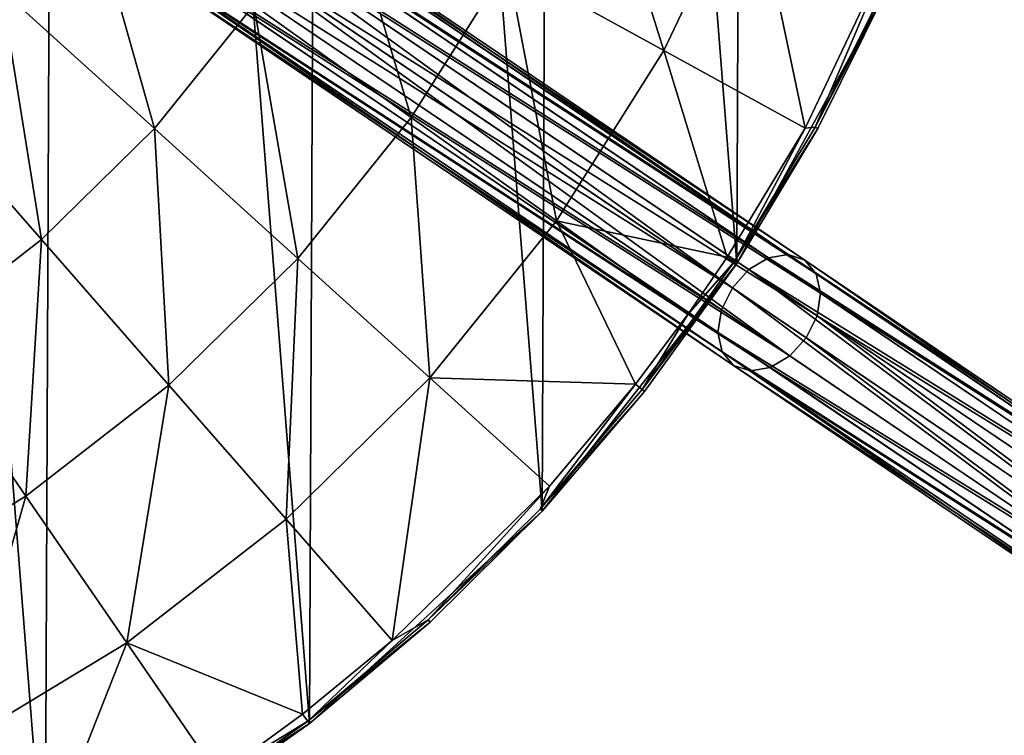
# Model space of a CAD drawing. Header units: millimetres. Extents: x 64 to 3333, y 103 to 3347.
# Tile 358 of 519: x 1761 to 1800, y 1718 to 1746. Entities that reach past the tile are written whole.
import ezdxf

# ---------------------------------------------------------------- set-up
doc = ezdxf.new("R2010")
doc.units = ezdxf.units.MM
doc.header["$LTSCALE"] = 25.4
doc.layers.get('0').update_dxf_attribs({"true_color": 0xff5454})

# ---------------------------------------------------------------- blocks, each defined once
blk = doc.blocks.new('SPIDER-6785-9743.STL')
at = {"color": 0}
mesh = blk.add_polyface(dxfattribs=at)
corners = [(1654.298, 1759.693, 1405.814), (1652.364, 1784.306, 1405.814), (1652.311, 1771.919, 1405.814), (1654.454, 1796.515, 1405.814), (1658.271, 1747.96, 1405.814), (1658.526, 1808.214, 1405.814), (1664.12, 1737.042, 1405.814), (1664.467, 1819.083, 1405.814), (1671.687, 1727.234, 1405.814), (1672.116, 1828.826, 1405.814), (1680.765, 1718.807, 1405.814), (1681.265, 1837.177, 1405.814), (1691.106, 1711.988, 1405.814), (1691.664, 1843.908, 1405.814), (1702.429, 1706.964, 1405.814), (1703.028, 1848.835, 1405.814), (1714.423, 1703.873, 1405.814), (1715.049, 1851.825, 1405.814), (1726.764, 1702.797, 1405.814), (1727.398, 1852.796, 1405.814), (1739.112, 1703.768, 1405.814), (1739.738, 1851.721, 1405.814), (1751.133, 1706.758, 1405.814), (1751.733, 1848.63, 1405.814), (1762.498, 1711.686, 1405.814), (1763.055, 1843.606, 1405.814), (1772.896, 1718.417, 1405.814), (1773.396, 1836.787, 1405.814), (1782.045, 1726.768, 1405.814), (1782.474, 1828.359, 1405.814), (1789.694, 1736.511, 1405.814), (1790.041, 1818.552, 1405.814), (1795.636, 1747.38, 1405.814), (1795.89, 1807.633, 1405.814), (1799.707, 1759.078, 1405.814), (1799.863, 1795.901, 1405.814), (1801.798, 1771.288, 1405.814), (1801.85, 1783.674, 1405.814)]
mesh.append_faces([[corners[k] for k in face] for face in [(0, 1, 2), (35, 36, 37)]], dxfattribs={"vtx0": -1, "color": 0})
mesh.append_faces([[corners[k] for k in face] for face in [(1, 0, 3), (3, 4, 5), (5, 6, 7), (7, 8, 9), (9, 10, 11), (11, 12, 13), (13, 14, 15), (15, 16, 17), (17, 18, 19), (19, 20, 21), (21, 22, 23), (23, 24, 25), (25, 26, 27), (27, 28, 29), (29, 30, 31), (31, 32, 33), (33, 34, 35)]], dxfattribs={"vtx0": -1, "vtx1": -1, "color": 0})
mesh.append_faces([[corners[k] for k in face] for face in [(3, 0, 4), (5, 4, 6), (7, 6, 8), (9, 8, 10), (11, 10, 12), (13, 12, 14), (15, 14, 16), (17, 16, 18), (19, 18, 20), (21, 20, 22), (23, 22, 24), (25, 24, 26), (27, 26, 28), (29, 28, 30), (31, 30, 32), (33, 32, 34), (35, 34, 36)]], dxfattribs={"vtx0": -1, "vtx2": -1, "color": 0})
mesh = blk.add_polyface(dxfattribs=at)
corners = [(1783.747, 1754.704, 1383.503), (1786.824, 1744.9, 1389.832), (1780.683, 1748.282, 1383.503), (1790.239, 1752.059, 1389.832)]
mesh.append_faces([[corners[k] for k in face] for face in [(0, 1, 2), (1, 0, 3)]], dxfattribs={"vtx0": -1, "color": 0})
mesh = blk.add_polyface(dxfattribs=at)
corners = [(1765.842, 1752.732, 1257.77), (1790.939, 1736.733, 1224.495), (1790.17, 1736.275, 1224.109), (1766.658, 1753.159, 1258.091)]
mesh.append_faces([[corners[k] for k in face] for face in [(0, 1, 2), (1, 0, 3)]], dxfattribs={"vtx0": -1, "color": 0})
mesh = blk.add_polyface(dxfattribs=at)
corners = [(1766.658, 1753.159, 1258.091), (1791.714, 1736.864, 1225.074), (1790.939, 1736.733, 1224.495), (1767.503, 1753.242, 1258.571)]
mesh.append_faces([[corners[k] for k in face] for face in [(0, 1, 2), (1, 0, 3)]], dxfattribs={"vtx0": -1, "color": 0})
mesh = blk.add_polyface(dxfattribs=at)
corners = [(1767.503, 1753.242, 1258.571), (1792.376, 1736.646, 1225.756), (1791.714, 1736.864, 1225.074), (1768.248, 1752.967, 1259.138)]
mesh.append_faces([[corners[k] for k in face] for face in [(0, 1, 2), (1, 0, 3)]], dxfattribs={"vtx0": -1, "color": 0})
mesh = blk.add_polyface(dxfattribs=at)
corners = [(1768.248, 1752.967, 1259.138), (1792.825, 1736.112, 1226.438), (1792.376, 1736.646, 1225.756), (1768.78, 1752.378, 1259.704)]
mesh.append_faces([[corners[k] for k in face] for face in [(0, 1, 2), (1, 0, 3)]], dxfattribs={"vtx0": -1, "color": 0})
mesh = blk.add_polyface(dxfattribs=at)
corners = [(1765.842, 1752.732, 1257.77), (1789.523, 1735.557, 1223.973), (1765.178, 1752.025, 1257.657), (1790.17, 1736.275, 1224.109)]
mesh.append_faces([[corners[k] for k in face] for face in [(0, 1, 2), (1, 0, 3)]], dxfattribs={"vtx0": -1, "color": 0})
mesh = blk.add_polyface(dxfattribs=at)
corners = [(1792.825, 1736.112, 1226.438), (1769.017, 1751.563, 1260.185), (1792.992, 1735.344, 1227.016), (1768.78, 1752.378, 1259.704)]
mesh.append_faces([[corners[k] for k in face] for face in [(0, 1, 2), (1, 0, 3)]], dxfattribs={"vtx0": -1, "color": 0})
mesh = blk.add_polyface(dxfattribs=at)
corners = [(1764.769, 1751.147, 1257.77), (1789.523, 1735.557, 1223.973), (1789.098, 1734.69, 1224.109), (1765.178, 1752.025, 1257.657)]
mesh.append_faces([[corners[k] for k in face] for face in [(0, 1, 2), (1, 0, 3)]], dxfattribs={"vtx0": -1, "color": 0})
mesh = blk.add_polyface(dxfattribs=at)
corners = [(1774.021, 1751.95, 1377.905), (1776.894, 1742.258, 1383.503), (1770.703, 1746.676, 1377.905), (1780.683, 1748.282, 1383.503)]
mesh.append_faces([[corners[k] for k in face] for face in [(0, 1, 2), (1, 0, 3)]], dxfattribs={"vtx0": -1, "color": 0})
mesh = blk.add_polyface(dxfattribs=at)
corners = [(1790.239, 1752.059, 1389.832), (1792.382, 1741.84, 1396.826), (1786.824, 1744.9, 1389.832), (1796.115, 1749.664, 1396.826)]
mesh.append_faces([[corners[k] for k in face] for face in [(0, 1, 2), (1, 0, 3)]], dxfattribs={"vtx0": -1, "color": 0})
mesh = blk.add_polyface(dxfattribs=at)
corners = [(1764.088, 1751.395, 1373.091), (1766.795, 1741.822, 1377.905), (1760.773, 1747.277, 1373.091), (1770.703, 1746.676, 1377.905)]
mesh.append_faces([[corners[k] for k in face] for face in [(0, 1, 2), (1, 0, 3)]], dxfattribs={"vtx0": -1, "color": 0})
mesh = blk.add_polyface(dxfattribs=at)
corners = [(1792.992, 1735.344, 1227.016), (1768.924, 1750.646, 1260.506), (1792.853, 1734.46, 1227.403), (1769.017, 1751.563, 1260.185)]
mesh.append_faces([[corners[k] for k in face] for face in [(0, 1, 2), (1, 0, 3)]], dxfattribs={"vtx0": -1, "color": 0})
mesh = blk.add_polyface(dxfattribs=at)
corners = [(1764.677, 1750.23, 1258.091), (1789.098, 1734.69, 1224.109), (1788.958, 1733.805, 1224.495), (1764.769, 1751.147, 1257.77)]
mesh.append_faces([[corners[k] for k in face] for face in [(0, 1, 2), (1, 0, 3)]], dxfattribs={"vtx0": -1, "color": 0})
mesh = blk.add_polyface(dxfattribs=at)
corners = [(1792.853, 1734.46, 1227.403), (1768.515, 1749.768, 1260.618), (1792.427, 1733.593, 1227.539), (1768.924, 1750.646, 1260.506)]
mesh.append_faces([[corners[k] for k in face] for face in [(0, 1, 2), (1, 0, 3)]], dxfattribs={"vtx0": -1, "color": 0})
mesh = blk.add_polyface(dxfattribs=at)
corners = [(1764.914, 1749.415, 1258.571), (1788.958, 1733.805, 1224.495), (1789.125, 1733.038, 1225.074), (1764.677, 1750.23, 1258.091)]
mesh.append_faces([[corners[k] for k in face] for face in [(0, 1, 2), (1, 0, 3)]], dxfattribs={"vtx0": -1, "color": 0})
mesh = blk.add_polyface(dxfattribs=at)
corners = [(1789.574, 1732.504, 1225.756), (1764.914, 1749.415, 1258.571), (1789.125, 1733.038, 1225.074), (1765.446, 1748.826, 1259.138)]
mesh.append_faces([[corners[k] for k in face] for face in [(0, 1, 2), (1, 0, 3)]], dxfattribs={"vtx0": -1, "color": 0})
mesh = blk.add_polyface(dxfattribs=at)
corners = [(1791.781, 1732.875, 1227.403), (1768.515, 1749.768, 1260.618), (1767.852, 1749.061, 1260.506), (1792.427, 1733.593, 1227.539)]
mesh.append_faces([[corners[k] for k in face] for face in [(0, 1, 2), (1, 0, 3)]], dxfattribs={"vtx0": -1, "color": 0})
mesh = blk.add_polyface(dxfattribs=at)
corners = [(1796.115, 1749.664, 1396.826), (1792.787, 1741.878, 1397.421), (1792.382, 1741.84, 1396.826)]
mesh.append_faces([[corners[k] for k in face] for face in [(0, 1, 2)]], dxfattribs={"color": 0})
mesh = blk.add_polyface(dxfattribs=at)
corners = [(1796.115, 1749.664, 1396.826), (1795.529, 1747.427, 1397.421), (1792.787, 1741.878, 1397.421)]
mesh.append_faces([[corners[k] for k in face] for face in [(0, 1, 2)]], dxfattribs={"color": 0})
mesh = blk.add_polyface(dxfattribs=at)
corners = [(1791.781, 1732.875, 1227.403), (1767.036, 1748.634, 1260.185), (1791.011, 1732.416, 1227.016), (1767.852, 1749.061, 1260.506)]
mesh.append_faces([[corners[k] for k in face] for face in [(0, 1, 2), (1, 0, 3)]], dxfattribs={"vtx0": -1, "color": 0})
mesh = blk.add_polyface(dxfattribs=at)
corners = [(1790.237, 1732.286, 1226.438), (1765.446, 1748.826, 1259.138), (1789.574, 1732.504, 1225.756), (1766.191, 1748.552, 1259.704)]
mesh.append_faces([[corners[k] for k in face] for face in [(0, 1, 2), (1, 0, 3)]], dxfattribs={"vtx0": -1, "color": 0})
mesh = blk.add_polyface(dxfattribs=at)
corners = [(1791.011, 1732.416, 1227.016), (1766.191, 1748.552, 1259.704), (1790.237, 1732.286, 1226.438), (1767.036, 1748.634, 1260.185)]
mesh.append_faces([[corners[k] for k in face] for face in [(0, 1, 2), (1, 0, 3)]], dxfattribs={"vtx0": -1, "color": 0})
mesh = blk.add_polyface(dxfattribs=at)
corners = [(1780.683, 1748.282, 1383.503), (1782.601, 1738.187, 1389.832), (1776.894, 1742.258, 1383.503), (1786.824, 1744.9, 1389.832)]
mesh.append_faces([[corners[k] for k in face] for face in [(0, 1, 2), (1, 0, 3)]], dxfattribs={"vtx0": -1, "color": 0})
mesh = blk.add_polyface(dxfattribs=at)
corners = [(1760.773, 1747.277, 1373.091), (1762.35, 1737.454, 1377.905), (1757.002, 1743.572, 1373.091), (1766.795, 1741.822, 1377.905)]
mesh.append_faces([[corners[k] for k in face] for face in [(0, 1, 2), (1, 0, 3)]], dxfattribs={"vtx0": -1, "color": 0})
mesh = blk.add_polyface(dxfattribs=at)
corners = [(1795.636, 1747.38, 1405.814), (1789.694, 1736.511, 1405.814), (1792.89, 1741.822, 1398.095)]
mesh.append_faces([[corners[k] for k in face] for face in [(0, 1, 2)]], dxfattribs={"color": 0})
mesh = blk.add_polyface(dxfattribs=at)
corners = [(1792.787, 1741.878, 1397.421), (1795.636, 1747.38, 1398.095), (1792.89, 1741.822, 1398.095), (1795.529, 1747.427, 1397.421)]
mesh.append_faces([[corners[k] for k in face] for face in [(0, 1, 2), (1, 0, 3)]], dxfattribs={"vtx0": -1, "color": 0})
mesh = blk.add_polyface(dxfattribs=at)
corners = [(1795.636, 1747.38, 1405.814), (1792.89, 1741.822, 1398.095), (1795.636, 1747.38, 1398.095)]
mesh.append_faces([[corners[k] for k in face] for face in [(0, 1, 2)]], dxfattribs={"color": 0})
mesh = blk.add_polyface(dxfattribs=at)
corners = [(1770.703, 1746.676, 1377.905), (1772.431, 1736.716, 1383.503), (1766.795, 1741.822, 1377.905), (1776.894, 1742.258, 1383.503)]
mesh.append_faces([[corners[k] for k in face] for face in [(0, 1, 2), (1, 0, 3)]], dxfattribs={"vtx0": -1, "color": 0})
mesh = blk.add_polyface(dxfattribs=at)
corners = [(1789.316, 1736.76, 1396.826), (1782.601, 1738.187, 1389.832), (1786.824, 1744.9, 1389.832)]
mesh.append_faces([[corners[k] for k in face] for face in [(0, 1, 2)]], dxfattribs={"color": 0})
mesh = blk.add_polyface(dxfattribs=at)
corners = [(1792.382, 1741.84, 1396.826), (1789.316, 1736.76, 1396.826), (1786.824, 1744.9, 1389.832)]
mesh.append_faces([[corners[k] for k in face] for face in [(0, 1, 2)]], dxfattribs={"color": 0})
mesh = blk.add_polyface(dxfattribs=at)
corners = [(1757.002, 1743.572, 1373.091), (1757.428, 1733.633, 1377.905), (1752.826, 1740.329, 1373.091), (1762.35, 1737.454, 1377.905)]
mesh.append_faces([[corners[k] for k in face] for face in [(0, 1, 2), (1, 0, 3)]], dxfattribs={"vtx0": -1, "color": 0})
mesh = blk.add_polyface(dxfattribs=at)
corners = [(1776.894, 1742.258, 1383.503), (1777.627, 1732.009, 1389.832), (1772.431, 1736.716, 1383.503), (1782.601, 1738.187, 1389.832)]
mesh.append_faces([[corners[k] for k in face] for face in [(0, 1, 2), (1, 0, 3)]], dxfattribs={"vtx0": -1, "color": 0})
mesh = blk.add_polyface(dxfattribs=at)
corners = [(1766.795, 1741.822, 1377.905), (1767.355, 1731.729, 1383.503), (1762.35, 1737.454, 1377.905), (1772.431, 1736.716, 1383.503)]
mesh.append_faces([[corners[k] for k in face] for face in [(0, 1, 2), (1, 0, 3)]], dxfattribs={"vtx0": -1, "color": 0})
mesh = blk.add_polyface(dxfattribs=at)
corners = [(1792.382, 1741.84, 1396.826), (1789.597, 1736.575, 1397.421), (1789.316, 1736.76, 1396.826)]
mesh.append_faces([[corners[k] for k in face] for face in [(0, 1, 2)]], dxfattribs={"color": 0})
mesh = blk.add_polyface(dxfattribs=at)
corners = [(1792.787, 1741.878, 1397.421), (1789.597, 1736.575, 1397.421), (1792.382, 1741.84, 1396.826)]
mesh.append_faces([[corners[k] for k in face] for face in [(0, 1, 2)]], dxfattribs={"color": 0})
mesh = blk.add_polyface(dxfattribs=at)
corners = [(1789.597, 1736.575, 1397.421), (1792.89, 1741.822, 1398.095), (1789.694, 1736.511, 1398.095), (1792.787, 1741.878, 1397.421)]
mesh.append_faces([[corners[k] for k in face] for face in [(0, 1, 2), (1, 0, 3)]], dxfattribs={"vtx0": -1, "color": 0})
mesh = blk.add_polyface(dxfattribs=at)
corners = [(1792.89, 1741.822, 1398.095), (1789.694, 1736.511, 1405.814), (1789.694, 1736.511, 1398.095)]
mesh.append_faces([[corners[k] for k in face] for face in [(0, 1, 2)]], dxfattribs={"color": 0})
mesh = blk.add_polyface(dxfattribs=at)
corners = [(1785.714, 1731.761, 1396.826), (1777.627, 1732.009, 1389.832), (1782.601, 1738.187, 1389.832)]
mesh.append_faces([[corners[k] for k in face] for face in [(0, 1, 2)]], dxfattribs={"color": 0})
mesh = blk.add_polyface(dxfattribs=at)
corners = [(1789.316, 1736.76, 1396.826), (1787.766, 1734.502, 1396.826), (1782.601, 1738.187, 1389.832)]
mesh.append_faces([[corners[k] for k in face] for face in [(0, 1, 2)]], dxfattribs={"color": 0})
mesh = blk.add_polyface(dxfattribs=at)
corners = [(1787.766, 1734.502, 1396.826), (1785.714, 1731.761, 1396.826), (1782.601, 1738.187, 1389.832)]
mesh.append_faces([[corners[k] for k in face] for face in [(0, 1, 2)]], dxfattribs={"color": 0})
mesh = blk.add_polyface(dxfattribs=at)
corners = [(1762.35, 1737.454, 1377.905), (1761.735, 1727.364, 1383.503), (1757.428, 1733.633, 1377.905), (1767.355, 1731.729, 1383.503)]
mesh.append_faces([[corners[k] for k in face] for face in [(0, 1, 2), (1, 0, 3)]], dxfattribs={"vtx0": -1, "color": 0})
mesh = blk.add_polyface(dxfattribs=at)
corners = [(1772.431, 1736.716, 1383.503), (1771.969, 1726.451, 1389.832), (1767.355, 1731.729, 1383.503), (1777.627, 1732.009, 1389.832)]
mesh.append_faces([[corners[k] for k in face] for face in [(0, 1, 2), (1, 0, 3)]], dxfattribs={"vtx0": -1, "color": 0})
mesh = blk.add_polyface(dxfattribs=at)
corners = [(1789.316, 1736.76, 1396.826), (1789.597, 1736.575, 1397.421), (1787.766, 1734.502, 1396.826)]
mesh.append_faces([[corners[k] for k in face] for face in [(0, 1, 2)]], dxfattribs={"color": 0})
mesh = blk.add_polyface(dxfattribs=at)
corners = [(1790.17, 1736.275, 1224.109), (1807.653, 1725.427, 1206.21), (1806.91, 1724.95, 1205.795), (1790.939, 1736.733, 1224.495)]
mesh.append_faces([[corners[k] for k in face] for face in [(0, 1, 2), (1, 0, 3)]], dxfattribs={"vtx0": -1, "color": 0})
mesh = blk.add_polyface(dxfattribs=at)
corners = [(1790.939, 1736.733, 1224.495), (1808.388, 1725.584, 1206.832), (1807.653, 1725.427, 1206.21), (1791.714, 1736.864, 1225.074)]
mesh.append_faces([[corners[k] for k in face] for face in [(0, 1, 2), (1, 0, 3)]], dxfattribs={"vtx0": -1, "color": 0})
mesh = blk.add_polyface(dxfattribs=at)
corners = [(1791.714, 1736.864, 1225.074), (1809.004, 1725.397, 1207.565), (1808.388, 1725.584, 1206.832), (1792.376, 1736.646, 1225.756)]
mesh.append_faces([[corners[k] for k in face] for face in [(0, 1, 2), (1, 0, 3)]], dxfattribs={"vtx0": -1, "color": 0})
mesh = blk.add_polyface(dxfattribs=at)
corners = [(1792.376, 1736.646, 1225.756), (1809.406, 1724.895, 1208.298), (1809.004, 1725.397, 1207.565), (1792.825, 1736.112, 1226.438)]
mesh.append_faces([[corners[k] for k in face] for face in [(0, 1, 2), (1, 0, 3)]], dxfattribs={"vtx0": -1, "color": 0})
mesh = blk.add_polyface(dxfattribs=at)
corners = [(1789.694, 1736.511, 1405.814), (1782.045, 1726.768, 1405.814), (1782.045, 1726.768, 1398.095)]
mesh.append_faces([[corners[k] for k in face] for face in [(0, 1, 2)]], dxfattribs={"color": 0})
mesh = blk.add_polyface(dxfattribs=at)
corners = [(1789.694, 1736.511, 1405.814), (1782.045, 1726.768, 1398.095), (1786.071, 1731.481, 1398.095)]
mesh.append_faces([[corners[k] for k in face] for face in [(0, 1, 2)]], dxfattribs={"color": 0})
mesh = blk.add_polyface(dxfattribs=at)
corners = [(1789.597, 1736.575, 1397.421), (1785.979, 1731.553, 1397.421), (1787.766, 1734.502, 1396.826)]
mesh.append_faces([[corners[k] for k in face] for face in [(0, 1, 2)]], dxfattribs={"color": 0})
mesh = blk.add_polyface(dxfattribs=at)
corners = [(1785.979, 1731.553, 1397.421), (1789.694, 1736.511, 1398.095), (1786.071, 1731.481, 1398.095), (1789.597, 1736.575, 1397.421)]
mesh.append_faces([[corners[k] for k in face] for face in [(0, 1, 2), (1, 0, 3)]], dxfattribs={"vtx0": -1, "color": 0})
mesh = blk.add_polyface(dxfattribs=at)
corners = [(1789.694, 1736.511, 1405.814), (1786.071, 1731.481, 1398.095), (1789.694, 1736.511, 1398.095)]
mesh.append_faces([[corners[k] for k in face] for face in [(0, 1, 2)]], dxfattribs={"color": 0})
mesh = blk.add_polyface(dxfattribs=at)
corners = [(1790.17, 1736.275, 1224.109), (1806.273, 1724.226, 1205.649), (1789.523, 1735.557, 1223.973), (1806.91, 1724.95, 1205.795)]
mesh.append_faces([[corners[k] for k in face] for face in [(0, 1, 2), (1, 0, 3)]], dxfattribs={"vtx0": -1, "color": 0})
mesh = blk.add_polyface(dxfattribs=at)
corners = [(1809.406, 1724.895, 1208.298), (1792.992, 1735.344, 1227.016), (1809.534, 1724.155, 1208.92), (1792.825, 1736.112, 1226.438)]
mesh.append_faces([[corners[k] for k in face] for face in [(0, 1, 2), (1, 0, 3)]], dxfattribs={"vtx0": -1, "color": 0})
mesh = blk.add_polyface(dxfattribs=at)
corners = [(1789.523, 1735.557, 1223.973), (1805.838, 1723.366, 1205.795), (1789.098, 1734.69, 1224.109), (1806.273, 1724.226, 1205.649)]
mesh.append_faces([[corners[k] for k in face] for face in [(0, 1, 2), (1, 0, 3)]], dxfattribs={"vtx0": -1, "color": 0})
mesh = blk.add_polyface(dxfattribs=at)
corners = [(1809.534, 1724.155, 1208.92), (1792.853, 1734.46, 1227.403), (1809.368, 1723.288, 1209.335), (1792.992, 1735.344, 1227.016)]
mesh.append_faces([[corners[k] for k in face] for face in [(0, 1, 2), (1, 0, 3)]], dxfattribs={"vtx0": -1, "color": 0})
mesh = blk.add_polyface(dxfattribs=at)
corners = [(1788.958, 1733.805, 1224.495), (1805.838, 1723.366, 1205.795), (1805.672, 1722.499, 1206.21), (1789.098, 1734.69, 1224.109)]
mesh.append_faces([[corners[k] for k in face] for face in [(0, 1, 2), (1, 0, 3)]], dxfattribs={"vtx0": -1, "color": 0})
mesh = blk.add_polyface(dxfattribs=at)
corners = [(1787.766, 1734.502, 1396.826), (1785.979, 1731.553, 1397.421), (1785.714, 1731.761, 1396.826)]
mesh.append_faces([[corners[k] for k in face] for face in [(0, 1, 2)]], dxfattribs={"color": 0})
mesh = blk.add_polyface(dxfattribs=at)
corners = [(1808.933, 1722.427, 1209.481), (1792.853, 1734.46, 1227.403), (1792.427, 1733.593, 1227.539), (1809.368, 1723.288, 1209.335)]
mesh.append_faces([[corners[k] for k in face] for face in [(0, 1, 2), (1, 0, 3)]], dxfattribs={"vtx0": -1, "color": 0})
mesh = blk.add_polyface(dxfattribs=at)
corners = [(1757.428, 1733.633, 1377.905), (1755.646, 1723.682, 1383.503), (1752.095, 1730.408, 1377.905), (1761.735, 1727.364, 1383.503)]
mesh.append_faces([[corners[k] for k in face] for face in [(0, 1, 2), (1, 0, 3)]], dxfattribs={"vtx0": -1, "color": 0})
mesh = blk.add_polyface(dxfattribs=at)
corners = [(1789.125, 1733.038, 1225.074), (1805.672, 1722.499, 1206.21), (1805.8, 1721.758, 1206.832), (1788.958, 1733.805, 1224.495)]
mesh.append_faces([[corners[k] for k in face] for face in [(0, 1, 2), (1, 0, 3)]], dxfattribs={"vtx0": -1, "color": 0})
mesh = blk.add_polyface(dxfattribs=at)
corners = [(1808.296, 1721.703, 1209.335), (1792.427, 1733.593, 1227.539), (1791.781, 1732.875, 1227.403), (1808.933, 1722.427, 1209.481)]
mesh.append_faces([[corners[k] for k in face] for face in [(0, 1, 2), (1, 0, 3)]], dxfattribs={"vtx0": -1, "color": 0})
mesh = blk.add_polyface(dxfattribs=at)
corners = [(1806.202, 1721.256, 1207.565), (1789.125, 1733.038, 1225.074), (1805.8, 1721.758, 1206.832), (1789.574, 1732.504, 1225.756)]
mesh.append_faces([[corners[k] for k in face] for face in [(0, 1, 2), (1, 0, 3)]], dxfattribs={"vtx0": -1, "color": 0})
mesh = blk.add_polyface(dxfattribs=at)
corners = [(1808.296, 1721.703, 1209.335), (1791.011, 1732.416, 1227.016), (1807.553, 1721.226, 1208.92), (1791.781, 1732.875, 1227.403)]
mesh.append_faces([[corners[k] for k in face] for face in [(0, 1, 2), (1, 0, 3)]], dxfattribs={"vtx0": -1, "color": 0})
mesh = blk.add_polyface(dxfattribs=at)
corners = [(1806.818, 1721.069, 1208.298), (1789.574, 1732.504, 1225.756), (1806.202, 1721.256, 1207.565), (1790.237, 1732.286, 1226.438)]
mesh.append_faces([[corners[k] for k in face] for face in [(0, 1, 2), (1, 0, 3)]], dxfattribs={"vtx0": -1, "color": 0})
mesh = blk.add_polyface(dxfattribs=at)
corners = [(1807.553, 1721.226, 1208.92), (1790.237, 1732.286, 1226.438), (1806.818, 1721.069, 1208.298), (1791.011, 1732.416, 1227.016)]
mesh.append_faces([[corners[k] for k in face] for face in [(0, 1, 2), (1, 0, 3)]], dxfattribs={"vtx0": -1, "color": 0})
mesh = blk.add_polyface(dxfattribs=at)
corners = [(1777.627, 1732.009, 1389.832), (1776.146, 1721.674, 1396.826), (1771.969, 1726.451, 1389.832), (1782.329, 1727.749, 1396.826)]
mesh.append_faces([[corners[k] for k in face] for face in [(0, 1, 2), (1, 0, 3)]], dxfattribs={"vtx0": -1, "color": 0})
mesh = blk.add_polyface(dxfattribs=at)
corners = [(1785.714, 1731.761, 1396.826), (1782.329, 1727.749, 1396.826), (1777.627, 1732.009, 1389.832)]
mesh.append_faces([[corners[k] for k in face] for face in [(0, 1, 2)]], dxfattribs={"color": 0})
mesh = blk.add_polyface(dxfattribs=at)
corners = [(1767.355, 1731.729, 1383.503), (1765.705, 1721.587, 1389.832), (1761.735, 1727.364, 1383.503), (1771.969, 1726.451, 1389.832)]
mesh.append_faces([[corners[k] for k in face] for face in [(0, 1, 2), (1, 0, 3)]], dxfattribs={"vtx0": -1, "color": 0})
mesh = blk.add_polyface(dxfattribs=at)
corners = [(1785.714, 1731.761, 1396.826), (1781.959, 1726.848, 1397.421), (1782.329, 1727.749, 1396.826)]
mesh.append_faces([[corners[k] for k in face] for face in [(0, 1, 2)]], dxfattribs={"color": 0})
mesh = blk.add_polyface(dxfattribs=at)
corners = [(1785.714, 1731.761, 1396.826), (1785.979, 1731.553, 1397.421), (1781.959, 1726.848, 1397.421)]
mesh.append_faces([[corners[k] for k in face] for face in [(0, 1, 2)]], dxfattribs={"color": 0})
mesh = blk.add_polyface(dxfattribs=at)
corners = [(1781.959, 1726.848, 1397.421), (1786.071, 1731.481, 1398.095), (1782.045, 1726.768, 1398.095), (1785.979, 1731.553, 1397.421)]
mesh.append_faces([[corners[k] for k in face] for face in [(0, 1, 2), (1, 0, 3)]], dxfattribs={"vtx0": -1, "color": 0})
mesh = blk.add_polyface(dxfattribs=at)
corners = [(1777.564, 1722.49, 1397.421), (1776.146, 1721.674, 1396.826), (1782.329, 1727.749, 1396.826)]
mesh.append_faces([[corners[k] for k in face] for face in [(0, 1, 2)]], dxfattribs={"color": 0})
mesh = blk.add_polyface(dxfattribs=at)
corners = [(1777.564, 1722.49, 1397.421), (1782.329, 1727.749, 1396.826), (1781.959, 1726.848, 1397.421)]
mesh.append_faces([[corners[k] for k in face] for face in [(0, 1, 2)]], dxfattribs={"color": 0})
mesh = blk.add_polyface(dxfattribs=at)
corners = [(1761.735, 1727.364, 1383.503), (1758.918, 1717.483, 1389.832), (1755.646, 1723.682, 1383.503), (1765.705, 1721.587, 1389.832)]
mesh.append_faces([[corners[k] for k in face] for face in [(0, 1, 2), (1, 0, 3)]], dxfattribs={"vtx0": -1, "color": 0})
mesh = blk.add_polyface(dxfattribs=at)
corners = [(1772.896, 1718.417, 1405.814), (1777.643, 1722.403, 1398.095), (1782.045, 1726.768, 1405.814)]
mesh.append_faces([[corners[k] for k in face] for face in [(0, 1, 2)]], dxfattribs={"color": 0})
mesh = blk.add_polyface(dxfattribs=at)
corners = [(1782.045, 1726.768, 1398.095), (1777.564, 1722.49, 1397.421), (1781.959, 1726.848, 1397.421), (1777.643, 1722.403, 1398.095)]
mesh.append_faces([[corners[k] for k in face] for face in [(0, 1, 2), (1, 0, 3)]], dxfattribs={"vtx0": -1, "color": 0})
mesh = blk.add_polyface(dxfattribs=at)
corners = [(1782.045, 1726.768, 1405.814), (1777.643, 1722.403, 1398.095), (1782.045, 1726.768, 1398.095)]
mesh.append_faces([[corners[k] for k in face] for face in [(0, 1, 2)]], dxfattribs={"color": 0})
mesh = blk.add_polyface(dxfattribs=at)
corners = [(1772.619, 1718.776, 1396.826), (1765.705, 1721.587, 1389.832), (1771.969, 1726.451, 1389.832)]
mesh.append_faces([[corners[k] for k in face] for face in [(0, 1, 2)]], dxfattribs={"color": 0})
mesh = blk.add_polyface(dxfattribs=at)
corners = [(1776.146, 1721.674, 1396.826), (1772.619, 1718.776, 1396.826), (1771.969, 1726.451, 1389.832)]
mesh.append_faces([[corners[k] for k in face] for face in [(0, 1, 2)]], dxfattribs={"color": 0})
mesh = blk.add_polyface(dxfattribs=at)
corners = [(1772.825, 1718.51, 1397.421), (1776.146, 1721.674, 1396.826), (1777.564, 1722.49, 1397.421)]
mesh.append_faces([[corners[k] for k in face] for face in [(0, 1, 2)]], dxfattribs={"color": 0})
mesh = blk.add_polyface(dxfattribs=at)
corners = [(1777.643, 1722.403, 1398.095), (1772.825, 1718.51, 1397.421), (1777.564, 1722.49, 1397.421), (1772.896, 1718.417, 1398.095)]
mesh.append_faces([[corners[k] for k in face] for face in [(0, 1, 2), (1, 0, 3)]], dxfattribs={"vtx0": -1, "color": 0})
mesh = blk.add_polyface(dxfattribs=at)
corners = [(1772.896, 1718.417, 1405.814), (1772.896, 1718.417, 1398.095), (1777.643, 1722.403, 1398.095)]
mesh.append_faces([[corners[k] for k in face] for face in [(0, 1, 2)]], dxfattribs={"color": 0})
mesh = blk.add_polyface(dxfattribs=at)
corners = [(1765.705, 1721.587, 1389.832), (1761.88, 1711.871, 1396.826), (1758.918, 1717.483, 1389.832), (1769.298, 1716.357, 1396.826)]
mesh.append_faces([[corners[k] for k in face] for face in [(0, 1, 2), (1, 0, 3)]], dxfattribs={"vtx0": -1, "color": 0})
mesh = blk.add_polyface(dxfattribs=at)
corners = [(1772.619, 1718.776, 1396.826), (1769.298, 1716.357, 1396.826), (1765.705, 1721.587, 1389.832)]
mesh.append_faces([[corners[k] for k in face] for face in [(0, 1, 2)]], dxfattribs={"color": 0})
mesh = blk.add_polyface(dxfattribs=at)
corners = [(1772.825, 1718.51, 1397.421), (1772.619, 1718.776, 1396.826), (1776.146, 1721.674, 1396.826)]
mesh.append_faces([[corners[k] for k in face] for face in [(0, 1, 2)]], dxfattribs={"color": 0})
mesh = blk.add_polyface(dxfattribs=at)
corners = [(1762.498, 1711.686, 1405.814), (1767.836, 1714.837, 1398.095), (1772.896, 1718.417, 1405.814)]
mesh.append_faces([[corners[k] for k in face] for face in [(0, 1, 2)]], dxfattribs={"color": 0})
mesh = blk.add_polyface(dxfattribs=at)
corners = [(1767.772, 1714.935, 1397.421), (1769.298, 1716.357, 1396.826), (1772.825, 1718.51, 1397.421)]
mesh.append_faces([[corners[k] for k in face] for face in [(0, 1, 2)]], dxfattribs={"color": 0})
mesh = blk.add_polyface(dxfattribs=at)
corners = [(1772.896, 1718.417, 1398.095), (1767.772, 1714.935, 1397.421), (1772.825, 1718.51, 1397.421), (1767.836, 1714.837, 1398.095)]
mesh.append_faces([[corners[k] for k in face] for face in [(0, 1, 2), (1, 0, 3)]], dxfattribs={"vtx0": -1, "color": 0})
mesh = blk.add_polyface(dxfattribs=at)
corners = [(1772.896, 1718.417, 1405.814), (1767.836, 1714.837, 1398.095), (1772.896, 1718.417, 1398.095)]
mesh.append_faces([[corners[k] for k in face] for face in [(0, 1, 2)]], dxfattribs={"color": 0})
mesh = blk.add_polyface(dxfattribs=at)
corners = [(1772.825, 1718.51, 1397.421), (1769.298, 1716.357, 1396.826), (1772.619, 1718.776, 1396.826)]
mesh.append_faces([[corners[k] for k in face] for face in [(0, 1, 2)]], dxfattribs={"color": 0})

msp = doc.modelspace()

# ---------------------------------------------------------------- block references
at = {"color": 250, "true_color": 0x262626}
msp.add_blockref('SPIDER-6785-9743.STL', (0, 0), dxfattribs=at)

doc.saveas('drawing.dxf')
